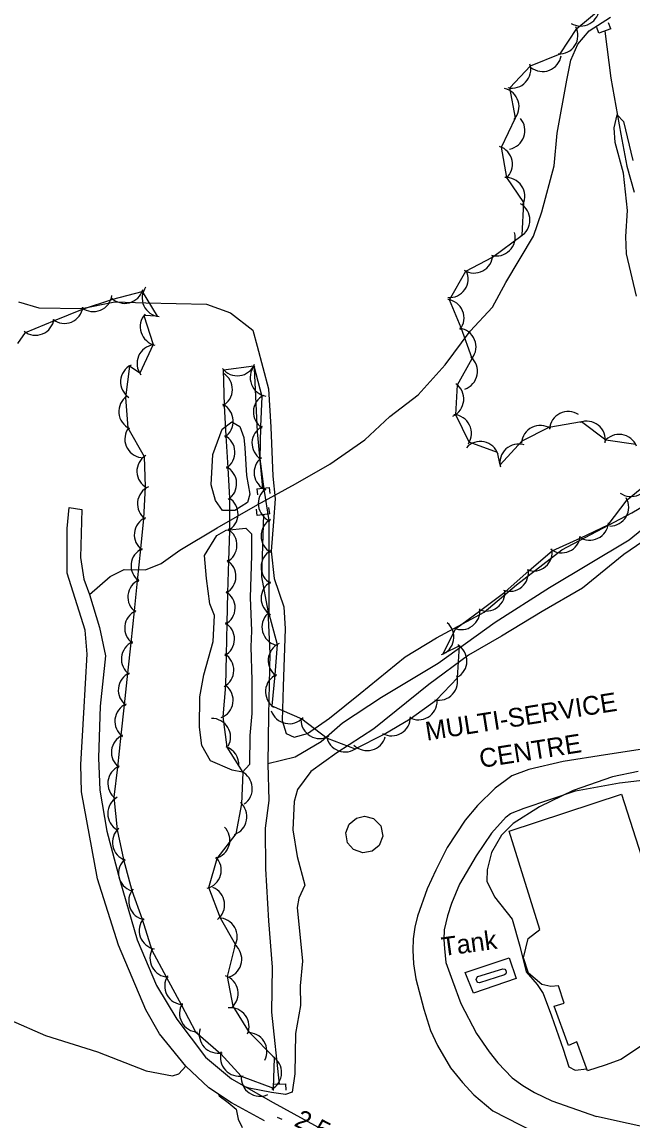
# Model space of a CAD drawing. Extents: x 646142 to 649934, y 5874075 to 5876351.
# Drawn here: x 646684 to 646781.7, y 5874366.4 to 5874542.2 of the extents above; entities that cross this region are included whole.
import ezdxf

# ---------------------------------------------------------------- set-up
doc = ezdxf.new("R2010")
doc.units = 0
for name, color, linetype in [('Niveau 2', 7, 'Continuous'), ('Niveau 21', 7, 'Continuous'), ('Niveau 22', 7, 'Continuous'), ('Niveau 26', 7, 'Continuous'), ('Niveau 3', 7, 'Continuous'), ('Niveau 31', 7, 'Continuous'), ('Niveau 33', 7, 'Continuous'), ('Niveau 37', 7, 'Continuous'), ('Niveau 4', 7, 'Continuous'), ('Niveau 44', 7, 'Continuous')]:
    doc.layers.add(name, color=color, linetype=linetype)

msp = doc.modelspace()

# ---------------------------------------------------------------- linework, layer by layer
at = {"layer": 'Niveau 2'}
for points in [[(646782.41, 5874498.29), (646780.8, 5874505.06), (646780.68, 5874507.87), (646780.98, 5874512.03), (646780.32, 5874517.98), (646778.97, 5874522.88), (646778.84, 5874525.23), (646779.33, 5874527.34), (646780.3, 5874526.24), (646781.81, 5874520)], [(646683.43, 5874497.39), (646686.69, 5874496.41), (646693.58, 5874496.33), (646698.85, 5874497.41), (646703.8, 5874497.22), (646713.52, 5874497.02), (646717.4, 5874495.62), (646720.98, 5874492.85), (646721.66, 5874490.31), (646723.47, 5874483.44), (646723.85, 5874477.34), (646724.15, 5874469.46), (646724.51, 5874465.83), (646724.28, 5874462.22), (646723.91, 5874457.47), (646724.38, 5874453.08), (646725.93, 5874448.55), (646726.11, 5874445.03), (646725.81, 5874435.8), (646725.67, 5874430.37), (646726.31, 5874428.3), (646727.6, 5874427.69), (646729.73, 5874428.28), (646733.23, 5874430.75), (646738.13, 5874434.7), (646745.35, 5874440.54), (646750.39, 5874443.61), (646757.98, 5874447.71), (646757.98, 5874447.71), (646763.2, 5874452.09), (646770.43, 5874457.7), (646781.63, 5874463.63), (646786.11, 5874466.24)], [(646719.68, 5874474.03), (646719.93, 5874469.57), (646720.47, 5874466.61), (646720.11, 5874465.28), (646718.1, 5874463.99), (646716.1, 5874464.01), (646714.97, 5874465.56), (646714.29, 5874468.1), (646714.53, 5874472.96), (646716.02, 5874477.03), (646717.57, 5874478.16), (646718.87, 5874477.44), (646719.49, 5874475.67), (646719.68, 5874474.03)], [(646720.64, 5874442.17), (646720.79, 5874436.82), (646720.82, 5874431.51), (646720.46, 5874427.94), (646720.43, 5874423.34), (646719.3, 5874422.07), (646717.63, 5874422.4), (646714.15, 5874423.88), (646712.77, 5874426.36), (646712.41, 5874429.28), (646712.48, 5874434.13), (646713.13, 5874437.66), (646714.63, 5874443.03), (646714.82, 5874447.18), (646714.07, 5874449.06), (646713.51, 5874453.08), (646713.2, 5874456.78), (646715.17, 5874460), (646716.69, 5874460.84), (646719.84, 5874461.15), (646720.74, 5874460.23), (646720.73, 5874456.8), (646720.52, 5874450.06), (646720.72, 5874444.71), (646720.64, 5874442.17)], [(646785.44, 5874460.42), (646780.38, 5874456.94), (646773.78, 5874451.56), (646767.27, 5874447.84), (646760.78, 5874443.89), (646755.51, 5874440.8), (646749.14, 5874436.15), (646740.32, 5874429.05), (646734.41, 5874425.2), (646730.25, 5874422.2), (646728.13, 5874419.32), (646727.59, 5874417.38), (646727.37, 5874412.88), (646728.08, 5874408.58), (646729.28, 5874404.02), (646728.33, 5874401.93), (646728.04, 5874400.44), (646728.93, 5874391.84), (646728.55, 5874387.86), (646728.58, 5874384.73), (646727.77, 5874380.24), (646727.66, 5874373.8), (646727.25, 5874370.88), (646726.17, 5874370.5), (646723.97, 5874370.78), (646720.38, 5874371.49), (646719.91, 5874371.68)], [(646782.69, 5874422.2), (646778.54, 5874421.33), (646772.27, 5874419.16), (646766.85, 5874416.54), (646762.67, 5874413.89), (646760.77, 5874412.03), (646759.18, 5874409.25), (646758.47, 5874406.48), (646758.45, 5874404.66), (646759.66, 5874402.11), (646762.47, 5874398.57), (646763.71, 5874394.26), (646764.75, 5874390.11), (646766.5, 5874388.08), (646767.44, 5874386.68), (646768.79, 5874383.09), (646770.64, 5874377.76), (646771.58, 5874374.9), (646772.56, 5874374.39), (646774.43, 5874374.58)], [(646715.48, 5874370.5), (646715.57, 5874370.29), (646717.01, 5874369.23), (646718.27, 5874368.16), (646718.62, 5874366.51), (646719.25, 5874365.2)]]:
    msp.add_lwpolyline(points, dxfattribs=at)
at = {"layer": 'Niveau 21'}
for points in [[(646722.82, 5874366.27), (646717.53, 5874369.13), (646713.92, 5874371.55), (646710.22, 5874375.01), (646706.03, 5874380.21), (646703.83, 5874384.04), (646699.44, 5874394.41), (646696.1, 5874404.99), (646693.53, 5874418.95), (646693.41, 5874423.3), (646693.9, 5874431.6), (646694.42, 5874440.97), (646694.1, 5874444.84), (646691.23, 5874453.93), (646691.23, 5874461.12), (646691.54, 5874464.46), (646693.57, 5874464.15), (646693.38, 5874456.46), (646693.9, 5874452.97), (646694.81, 5874450.56), (646696.42, 5874445.27), (646697.38, 5874440.74), (646697.38, 5874440.74), (646696.52, 5874432.65), (646696.26, 5874424.36), (646696.46, 5874419.19), (646697.58, 5874412.67), (646699.64, 5874404.81), (646702.43, 5874395.25), (646705.51, 5874387.95), (646708.78, 5874382.56), (646713.4, 5874376.45), (646717.56, 5874373.02), (646724.23, 5874369.21), (646739.13, 5874361.02)], [(646829.59, 5874438.38), (646825.34, 5874437.6), (646815.32, 5874434.48), (646802.62, 5874431.19), (646793.07, 5874428.16), (646785.43, 5874426.1), (646777.43, 5874424.87), (646770.65, 5874423.79), (646765.16, 5874422.52), (646762.44, 5874421.51), (646761.36, 5874420.7), (646759.78, 5874419.51)], [(646825.19, 5874427.78), (646824.65, 5874422.91), (646823.28, 5874405.48), (646822.81, 5874401.17), (646822.54, 5874398.71), (646820.12, 5874390.16), (646819.91, 5874389.42), (646815.48, 5874376.34), (646810.9, 5874365), (646806.24, 5874363.2), (646803.2, 5874362.8), (646798.7, 5874363.11), (646786.16, 5874364.7), (646776, 5874366.95)], [(646761.52, 5874414.96), (646762.22, 5874415.46), (646764.42, 5874416.35), (646772.62, 5874419.12), (646779.67, 5874420.38), (646789.73, 5874421.55)], [(646759.78, 5874419.51), (646756.94, 5874416.74), (646754.95, 5874414.41), (646752.07, 5874410.01), (646750.24, 5874406.39), (646748.89, 5874403.41), (646747.31, 5874399.02), (646746.91, 5874397.25), (646746.63, 5874395.42), (646746.59, 5874393.59), (646746.69, 5874391.43), (646747.05, 5874389), (646748.32, 5874384.17), (646749.43, 5874380.72), (646750.53, 5874378.31)], [(646761.52, 5874414.96), (646759.17, 5874412.33), (646756.75, 5874408.7), (646754.05, 5874404.17), (646752.75, 5874401.08), (646752.12, 5874399.07), (646751.61, 5874396.87), (646751.56, 5874395.29), (646751.65, 5874393.84), (646751.89, 5874391.61), (646752.93, 5874388.68), (646754.26, 5874385.07), (646756.79, 5874380.25), (646758.78, 5874377.32), (646760.2, 5874375.58), (646762.51, 5874373.13), (646764.2, 5874371.94), (646766.08, 5874370.82), (646768.86, 5874369.45), (646776, 5874366.95)], [(646750.53, 5874378.31), (646752.64, 5874374.77), (646754.53, 5874372.38), (646756.37, 5874370.42), (646759.41, 5874367.86), (646768.13, 5874363.38)]]:
    msp.add_lwpolyline(points, dxfattribs=at)
at = {"layer": 'Niveau 22'}
for points in [[(646694.81, 5874450.56), (646698.1, 5874453.43), (646700.36, 5874454.56), (646703.78, 5874454.49), (646706.28, 5874455.52), (646709.28, 5874457.65), (646715.22, 5874461.21), (646721.74, 5874464.93), (646727.81, 5874468.26), (646733.31, 5874471.42), (646738.87, 5874475.3), (646742.91, 5874479.05), (646747.44, 5874482.49), (646751.75, 5874487.32), (646755.76, 5874492.71), (646759.32, 5874496.54), (646761.46, 5874500.49), (646765.9, 5874507.92), (646767.22, 5874511.8), (646769.2, 5874519.14), (646769.71, 5874524.37), (646771.24, 5874532.86), (646771.91, 5874536.09), (646772.99, 5874538.65), (646774.8, 5874540.8), (646778.26, 5874542.97)], [(646682.13, 5874382.4), (646687.76, 5874379.91), (646696.1, 5874377.3), (646703.88, 5874374.28), (646708.07, 5874373.45), (646709.1, 5874373.77), (646710.22, 5874375.01)]]:
    msp.add_lwpolyline(points, dxfattribs=at)
at = {"layer": 'Niveau 26'}
for p, q in [((646776.37, 5874540.39), (646776.03, 5874541.33)), ((646778.27, 5874541.1), (646776.37, 5874540.39)), ((646778.27, 5874541.1), (646777.92, 5874542.04)), ((646721.58, 5874467.47), (646723.58, 5874467.69)), ((646721.58, 5874467.47), (646721.69, 5874466.48)), ((646723.58, 5874467.69), (646723.69, 5874466.7)), ((646721.67, 5874463.2), (646721.53, 5874464.19)), ((646723.67, 5874463.47), (646721.67, 5874463.2)), ((646723.67, 5874463.47), (646723.54, 5874464.47)), ((646724.19, 5874372.12), (646726.21, 5874372.18)), ((646724.19, 5874372.12), (646724.22, 5874371.12)), ((646726.21, 5874372.18), (646726.24, 5874371.18))]:
    msp.add_line(p, q, dxfattribs=at)
at = {"layer": 'Niveau 3'}
msp.add_line((646724.86, 5874366.88), (646725.58, 5874366.52), dxfattribs=at)
at = {"layer": 'Niveau 31'}
for points in [[(646762, 5874412.65), (646779.99, 5874418.59), (646785.03, 5874402.93)], [(646735.86, 5874412.38), (646736.38, 5874413.79), (646737.56, 5874414.75), (646738.82, 5874415.07), (646740.29, 5874414.68), (646741.48, 5874413.48), (646741.77, 5874411.85), (646741.2, 5874410.33), (646740.06, 5874409.45), (646738.57, 5874409.18), (646737.07, 5874409.71), (646736.12, 5874410.79), (646735.86, 5874412.38)], [(646783.21, 5874378.26), (646779.88, 5874376.11), (646777.39, 5874375.2), (646774.54, 5874374.26), (646772.87, 5874378.93), (646771.51, 5874378.35), (646769.24, 5874384.61), (646770.84, 5874385.1), (646769.91, 5874387.9), (646768.69, 5874387.79), (646767.26, 5874388.09), (646765.12, 5874389.91), (646764.33, 5874392.36), (646765.07, 5874395.48), (646766.94, 5874396.92), (646762, 5874412.65)]]:
    msp.add_lwpolyline(points, dxfattribs=at)
at = {"layer": 'Niveau 33'}
msp.add_lwpolyline([(646756.99, 5874389.38), (646761, 5874390.63), (646761.3, 5874390.53), (646761.45, 5874390.35), (646761.53, 5874390.07), (646761.46, 5874389.81), (646761.25, 5874389.65), (646757.25, 5874388.37), (646756.98, 5874388.44), (646756.81, 5874388.64), (646756.74, 5874388.92), (646756.81, 5874389.16), (646756.99, 5874389.38)], dxfattribs=at)
at = {"layer": 'Niveau 37'}
msp.add_lwpolyline([(646754.98, 5874390.02), (646762.02, 5874392.36), (646763.14, 5874389.04), (646756.29, 5874386.69), (646754.98, 5874390.02)], dxfattribs=at)
at = {"layer": 'Niveau 4'}
for points in [[(646777.33, 5874540.75), (646778.31, 5874533.18), (646779.87, 5874524.23), (646780.88, 5874519.12), (646782.04, 5874514.97)], [(646722.57, 5874467.58), (646721.71, 5874476.6), (646721.22, 5874486.7)], [(646789.94, 5874466.33), (646781.23, 5874459.24), (646768.46, 5874451.58), (646759.75, 5874446.03), (646750.64, 5874439.49), (646741.56, 5874434.02), (646735.31, 5874429.96), (646731.9, 5874426.97), (646727.75, 5874424.5), (646723.37, 5874423.43), (646723.5, 5874417.53), (646722.92, 5874413.12), (646722.99, 5874406.63), (646723.44, 5874398.28), (646724.05, 5874390.89), (646723.94, 5874383.68), (646725.19, 5874372.15)], [(646722.68, 5874463.34), (646722.33, 5874453.39), (646723.37, 5874447.93), (646723.69, 5874441.11), (646723.45, 5874431.29), (646723.37, 5874423.43)]]:
    msp.add_lwpolyline(points, dxfattribs=at)
at = {"layer": 'Niveau 44'}
for points in [[(646760.12, 5874473.27), (646755.63, 5874474.95), (646753.47, 5874479.29), (646753.71, 5874484.09), (646756.11, 5874488.31), (646754.34, 5874493.23), (646752.48, 5874497.72), (646755.05, 5874502.32), (646759.36, 5874504.56), (646764.1, 5874508.05), (646764.34, 5874513.28), (646761.61, 5874517.3), (646760.77, 5874522.15), (646763, 5874526.83), (646762.09, 5874531.63), (646765.42, 5874535.16), (646770.18, 5874537.07), (646772.84, 5874541.13), (646776.56, 5874544.26)], [(646683.34, 5874490.7), (646684.57, 5874492.5), (646689.2, 5874494.39), (646693.69, 5874496.22), (646698.53, 5874497.84), (646703.23, 5874499.04), (646705.63, 5874495.07), (646703.5, 5874495.18), (646704.98, 5874490.55), (646702.84, 5874485.99), (646701.18, 5874487.11), (646700.54, 5874482.08), (646700.94, 5874477.24), (646703.55, 5874472.63), (646703.71, 5874467.78), (646703.46, 5874462.68), (646702.96, 5874457.86), (646702.43, 5874452.74), (646701.94, 5874447.91), (646701.41, 5874442.79), (646700.91, 5874437.96), (646700.37, 5874432.85), (646699.83, 5874428.02), (646699.26, 5874422.91), (646698.72, 5874418.08), (646699.25, 5874412.87), (646700.22, 5874408.12), (646701.59, 5874403.13), (646703.24, 5874398.56), (646704.78, 5874393.59), (646707.08, 5874389.32), (646709.51, 5874384.78), (646711.8, 5874380.5), (646715.82, 5874377.01), (646719.11, 5874373.44), (646724.25, 5874371.52), (646724.41, 5874376.37), (646720.4, 5874380.39), (646717.8, 5874384.61), (646716.89, 5874389.38), (646718.18, 5874394.51), (646715.78, 5874398.73), (646713.92, 5874403.6), (646715.26, 5874408.26), (646718.29, 5874412.24), (646719.19, 5874417.01), (646719.43, 5874422.03), (646716.87, 5874426.08), (646716.18, 5874430.95), (646716.64, 5874435.95), (646716.73, 5874440.81), (646716.83, 5874445.95), (646716.93, 5874450.81), (646717.1, 5874455.94), (646717.26, 5874460.8), (646717.27, 5874465.96), (646717, 5874470.81), (646716.71, 5874475.95), (646716.44, 5874480.79), (646716.28, 5874486.49), (646721.09, 5874487.12), (646722.39, 5874482.26), (646722.17, 5874477.41), (646722.09, 5874472.23), (646722.73, 5874467.42)], [(646782.27, 5874474.56), (646777.47, 5874475.26), (646773.62, 5874478.17), (646768.37, 5874477.27), (646764.02, 5874475.11), (646760.55, 5874471.29), (646760.12, 5874473.27)], [(646722.73, 5874467.42), (646723.5, 5874462.36), (646723.51, 5874457.5), (646723.52, 5874452.36), (646723.54, 5874447.5), (646724.88, 5874442.53), (646724.46, 5874437.69), (646724.02, 5874432.71), (646728.78, 5874430.62), (646732.84, 5874427.55), (646737.37, 5874425.81), (646742.01, 5874428.15), (646746.18, 5874430.64), (646750.39, 5874433.65), (646753.71, 5874437.2), (646754.04, 5874442.3), (646751.45, 5874441.03), (646753.43, 5874445.04), (646757.45, 5874448.02), (646761.34, 5874450.92), (646765.19, 5874454.37), (646768.88, 5874457.52), (646773.5, 5874459.61), (646777.88, 5874461.7), (646780.89, 5874465.71), (646784.47, 5874468.61)]]:
    msp.add_lwpolyline(points, dxfattribs=at)
for centre, start, end in [((646773.45, 5874544.55), 239.2116, 359.1896), ((646770.03, 5874540.07), 266.7742, 26.7521), ((646762.47, 5874534.61), 256.6317, 16.6097), ((646767.36, 5874537.26), 231.2, 351.1779), ((646760.59, 5874528.63), 317.2246, 77.2025), ((646761.54, 5874524.81), 280.3638, 40.3417), ((646759.53, 5874519.42), 311.5595, 71.5375), ((646761.51, 5874514.3), 334.1815, 94.1594), ((646762.34, 5874510.48), 299.8589, 59.8368), ((646759.98, 5874507.74), 254.2399, 14.2178), ((646756.39, 5874505), 237.5251, 357.503), ((646752.43, 5874501.06), 265.5306, 25.5085), ((646695.41, 5874498.83), 232.1952, 352.1732), ((646700.44, 5874500.15), 224.3644, 344.3423), ((646706.23, 5874498.01), 144.3382, 264.3162), ((646690.78, 5874496.94), 232.1952, 352.1732), ((646751.78, 5874494.8), 322.5852, 82.5632), ((646705.92, 5874493.4), 137.6982, 257.6761), ((646686.15, 5874495.05), 232.1952, 352.1732), ((646753.7, 5874490.18), 322.5852, 82.5632), ((646705.41, 5874487.53), 97.0436, 217.0215), ((646753.93, 5874486.25), 289.3668, 49.3447), ((646702.78, 5874484.58), 116.3382, 236.3162), ((646718.46, 5874488.55), 217.4394, 337.4174), ((646714.69, 5874483.38), 298.6444, 58.6223), ((646723.53, 5874485.25), 140.8813, 260.8592), ((646751.74, 5874481.83), 294.9905, 54.9684), ((646724.04, 5874479.75), 117.4745, 237.4525), ((646702.5, 5874479.81), 124.7423, 244.7202), ((646714.82, 5874478.27), 303.1985, 63.1764), ((646752.97, 5874476.33), 326.4719, 86.4499), ((646771.46, 5874476.83), 56.3813, 176.3592), ((646703.46, 5874475.42), 142.218, 262.1959), ((646723.82, 5874474.76), 117.4745, 237.4525), ((646766.98, 5874474.61), 56.3813, 176.3592), ((646774.42, 5874475.28), 351.4723, 111.4502), ((646715.1, 5874473.28), 303.1985, 63.1764), ((646779.62, 5874473.17), 21.6757, 141.6536), ((646757.39, 5874472.04), 18.2023, 138.1802), ((646763.53, 5874471.63), 72.5678, 192.5458), ((646705.39, 5874470.26), 121.8864, 241.8643), ((646724.16, 5874470.06), 127.6836, 247.6616), ((646715.37, 5874468.29), 303.1985, 63.1764), ((646781.53, 5874469.22), 234.324, 354.302), ((646705.48, 5874465.06), 114.126, 234.1039), ((646724.82, 5874465.1), 127.6836, 247.6616), ((646715.59, 5874463.43), 298.0813, 58.0593), ((646778.15, 5874464.49), 269.9294, 29.9074), ((646704.97, 5874460.09), 114.126, 234.1039), ((646725.27, 5874459.93), 120.1652, 240.1432), ((646774.93, 5874462.24), 235.5152, 355.4931), ((646715.42, 5874458.43), 298.0813, 58.0593), ((646770.41, 5874460.2), 233.9221, 353.9), ((646704.45, 5874455.12), 114.126, 234.1039), ((646765.89, 5874457.29), 250.4901, 10.4681), ((646725.28, 5874454.93), 120.1652, 240.1432), ((646715.25, 5874453.43), 298.0813, 58.0593), ((646762.09, 5874454.04), 250.4901, 10.4681), ((646703.94, 5874450.14), 114.126, 234.1039), ((646725.29, 5874449.93), 120.1652, 240.1432), ((646715.12, 5874448.41), 298.8932, 58.8712), ((646758.34, 5874450.89), 246.6065, 6.5844), ((646703.43, 5874445.17), 114.126, 234.1039), ((646725.42, 5874445.33), 134.6382, 254.6161), ((646754.33, 5874447.91), 246.6065, 6.5844), ((646715.02, 5874443.41), 298.8932, 58.8712), ((646750.15, 5874443.73), 289.5339, 49.5119), ((646702.91, 5874440.2), 114.126, 234.1039), ((646726.42, 5874439.96), 115.019, 234.997), ((646752.24, 5874439.9), 299.0497, 59.0276), ((646714.92, 5874438.42), 298.8932, 58.8712), ((646702.4, 5874435.22), 114.126, 234.1039), ((646725.99, 5874434.98), 115.019, 234.997), ((646750.76, 5874436.62), 256.9705, 16.9485), ((646714.8, 5874433.61), 291.3873, 51.3653), ((646747.49, 5874433.47), 240.8292, 0.8072), ((646701.85, 5874430.24), 113.6509, 233.6289), ((646726.77, 5874432.85), 197.9889, 317.9668), ((646714.39, 5874427.7), 331.2389, 91.2169), ((646731.65, 5874430.48), 180.0311, 300.0091), ((646743.19, 5874430.91), 240.8292, 0.8072), ((646701.3, 5874425.27), 113.6509, 233.6289), ((646715.73, 5874423.31), 355.7468, 71.5164), ((646735.73, 5874428.33), 189.0916, 309.0696), ((646739.27, 5874428.54), 224.9474, 344.9254), ((646700.74, 5874420.3), 113.6509, 233.6289), ((646717.88, 5874419.46), 304.742, 64.72), ((646700.72, 5874415.47), 120.0884, 240.0663), ((646717.01, 5874414.95), 289.2624, 49.2403), ((646701.46, 5874410.85), 131.4772, 251.4551), ((646714.28, 5874411.22), 283.9441, 43.9221), ((646702.46, 5874405.94), 131.4772, 251.4551), ((646712.9, 5874406.42), 283.9441, 43.9221), ((646704.07, 5874401.44), 139.7894, 259.7673), ((646713.44, 5874400.85), 307.7998, 67.7777), ((646705.76, 5874396.74), 139.7894, 259.7673), ((646715.45, 5874395.75), 329.6975, 89.6755), ((646707.48, 5874392.29), 148.2093, 268.1873), ((646716.19, 5874392.12), 290.5021, 50.48), ((646709.85, 5874387.88), 148.2093, 268.1873), ((646715.61, 5874386.66), 310.8947, 70.8727), ((646712.21, 5874383.47), 148.2093, 268.1873), ((646717.36, 5874381.37), 336.5431, 96.521), ((646715.37, 5874380.1), 162.6335, 282.6115), ((646720.2, 5874377.4), 332.2311, 92.209), ((646718.76, 5874376.42), 162.6335, 282.6115), ((646722.57, 5874374), 298.0523, 58.0302), ((646722.1, 5874373.19), 175.2041, 295.1821)]:
    msp.add_arc(centre, 3, start, end, dxfattribs=at)

# ---------------------------------------------------------------- texts
at = {"layer": 'Niveau 3'}
msp.add_text('2,5  ', height=3, rotation=333.0451, dxfattribs=at).set_placement((646727.41, 5874365.54))
at = {"layer": 'Niveau 31'}
for s, p in [('MULTI-SERVICE', (646748.83, 5874427.12)), ('CENTRE', (646757.47, 5874422.75))]:
    msp.add_text(s, height=3, rotation=8.941, dxfattribs=at).set_placement(p)
at = {"layer": 'Niveau 33'}
msp.add_text('Tank', height=3, rotation=7.792, dxfattribs=at).set_placement((646751.37, 5874392.63))

doc.saveas('drawing.dxf')
